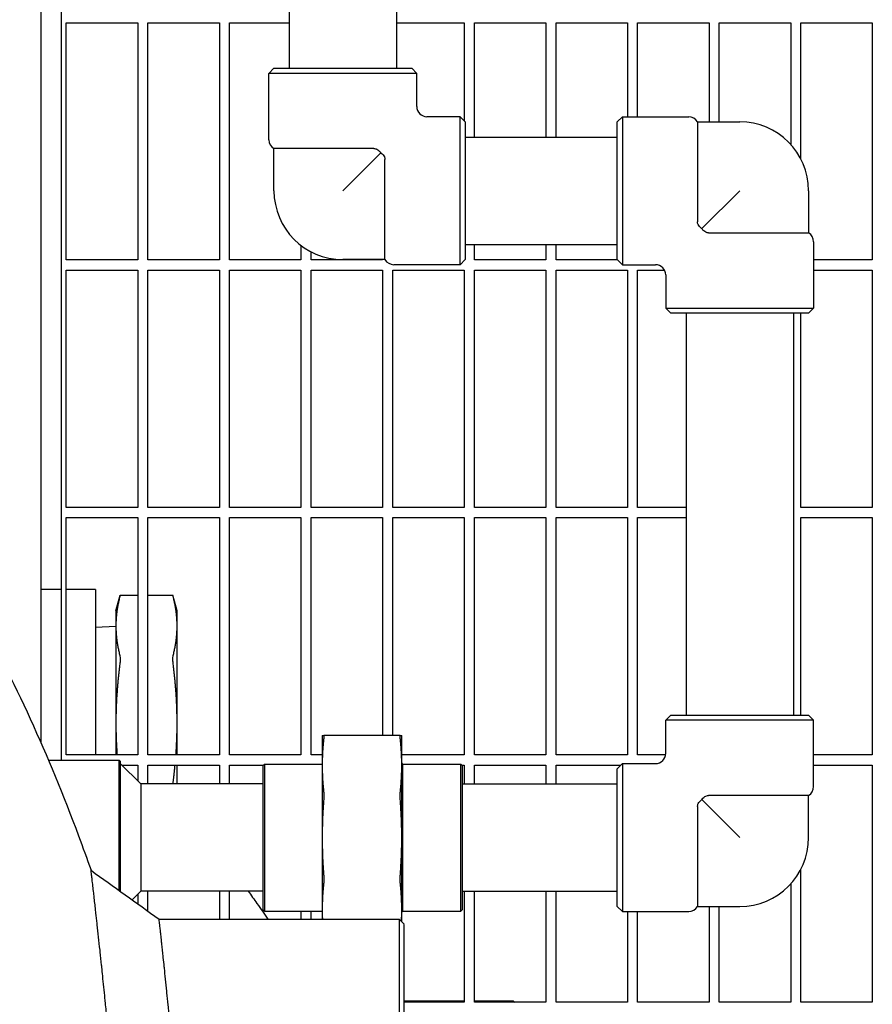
# Model space of a CAD drawing. Header units: inches. Extents: x 24 to 1128, y -69 to 748.
# Tile 635 of 656: x 733 to 743, y 628 to 640. Entities that reach past the tile are written whole.
import ezdxf

# ---------------------------------------------------------------- set-up
doc = ezdxf.new("R2010")
doc.units = ezdxf.units.IN
doc.header["$LTSCALE"] = 32
doc.header["$MEASUREMENT"] = 0
doc.layers.add('Visible (ANSI)', color=7, linetype='Continuous', lineweight=30)

msp = doc.modelspace()

# ---------------------------------------------------------------- linework, layer by layer
at = {"layer": 'Visible (ANSI)'}
for p, q in [((732.86063, 654.58853), (732.86063, 630.83435)), ((733.11063, 654.33853), (733.11063, 630.61853)), ((735.90317, 640.86853), (735.90317, 639.09353)), ((737.21817, 640.86853), (737.21817, 639.09353)), ((733.17313, 636.74478), (733.17313, 639.65103)), ((733.17313, 639.65103), (734.04813, 639.65103)), ((734.04813, 639.65103), (734.04813, 636.74478)), ((734.17313, 636.74478), (734.17313, 639.65103)), ((734.17313, 639.65103), (735.04813, 639.65103)), ((735.04813, 639.65103), (735.04813, 636.74478)), ((735.17313, 636.74478), (735.17313, 639.65103)), ((735.17313, 639.65103), (735.90317, 639.65103)), ((737.21817, 639.65103), (738.04813, 639.65103)), ((738.04813, 639.65103), (738.04813, 638.44982)), ((738.17313, 638.25103), (738.17313, 639.65103)), ((738.17313, 639.65103), (739.04813, 639.65103)), ((739.04813, 639.65103), (739.04813, 638.25103)), ((739.17313, 638.25103), (739.17313, 639.65103)), ((739.17313, 639.65103), (740.04813, 639.65103)), ((740.04813, 639.65103), (740.04813, 638.49978)), ((740.17313, 638.49978), (740.17313, 639.65103)), ((740.17313, 639.65103), (741.04813, 639.65103)), ((741.04813, 639.65103), (741.04813, 638.43728)), ((741.17313, 638.43728), (741.17313, 639.65103)), ((741.17313, 639.65103), (742.04813, 639.65103)), ((742.04813, 639.65103), (742.04813, 638.16039)), ((742.17313, 637.98014), (742.17313, 639.65103)), ((742.17313, 639.65103), (743.04813, 639.65103)), ((743.04813, 639.65103), (743.04813, 636.74478)), ((735.71692, 639.09353), (735.65442, 639.03103)), ((735.71692, 639.09353), (737.40442, 639.09353)), ((737.40442, 639.09353), (737.46692, 639.03103)), ((737.46692, 639.03103), (735.65442, 639.03103)), ((735.65442, 638.21853), (735.65442, 639.03103)), ((737.46692, 638.62478), (737.46692, 639.03103)), ((737.99817, 638.49978), (737.59192, 638.49978)), ((737.99817, 636.68728), (737.99817, 638.49978)), ((738.06067, 638.43728), (737.99817, 638.49978)), ((739.92317, 638.43728), (739.98567, 638.49978)), ((739.98567, 638.49978), (739.98567, 636.68728)), ((739.98567, 638.49978), (740.79817, 638.49978)), ((738.06067, 638.43728), (738.06067, 636.74978)), ((739.92317, 636.74978), (739.92317, 638.43728)), ((740.90642, 638.43728), (740.90642, 637.21321)), ((740.90642, 638.43728), (741.42317, 638.43728)), ((738.06067, 638.25103), (739.92317, 638.25103)), ((736.94099, 638.11028), (735.71692, 638.11028)), ((735.71692, 637.59353), (735.71692, 638.11028)), ((736.56067, 637.59353), (737.02556, 638.05841)), ((737.07742, 636.74978), (737.07742, 637.97385)), ((741.42317, 637.59353), (740.95828, 637.12864)), ((742.26692, 637.59353), (742.26692, 637.07678)), ((741.04285, 637.07678), (742.26692, 637.07678)), ((736.04813, 636.92329), (736.04813, 636.74478)), ((738.06067, 636.93603), (739.92317, 636.93603)), ((738.17313, 636.74478), (738.17313, 636.93603)), ((739.04813, 636.93603), (739.04813, 636.74478)), ((739.17313, 636.74478), (739.17313, 636.93603)), ((742.32942, 636.96853), (742.32942, 636.15603)), ((736.17313, 636.74478), (736.17313, 636.84404)), ((734.04813, 636.74478), (733.17313, 636.74478)), ((735.04813, 636.74478), (734.17313, 636.74478)), ((736.04813, 636.74478), (735.17313, 636.74478)), ((737.04813, 636.74478), (736.17313, 636.74478)), ((737.07742, 636.74978), (736.56067, 636.74978)), ((737.04813, 636.74978), (737.04813, 636.74478)), ((737.99817, 636.68728), (737.18567, 636.68728)), ((738.06067, 636.74978), (737.99817, 636.68728)), ((739.04813, 636.74478), (738.17313, 636.74478)), ((739.92817, 636.74478), (739.17313, 636.74478)), ((739.92317, 636.74978), (739.98567, 636.68728)), ((739.98567, 636.68728), (740.39192, 636.68728)), ((743.04813, 636.74478), (742.32942, 636.74478)), ((733.17313, 633.71353), (733.17313, 636.61978)), ((733.17313, 636.61978), (734.04813, 636.61978)), ((734.04813, 636.61978), (734.04813, 633.71353)), ((734.17313, 633.71353), (734.17313, 636.61978)), ((734.17313, 636.61978), (735.04813, 636.61978)), ((735.04813, 636.61978), (735.04813, 633.71353)), ((735.17313, 633.71353), (735.17313, 636.61978)), ((735.17313, 636.61978), (736.04813, 636.61978)), ((736.04813, 636.61978), (736.04813, 633.71353)), ((736.17313, 633.71353), (736.17313, 636.61978)), ((736.17313, 636.61978), (737.04813, 636.61978)), ((737.04813, 636.61978), (737.04813, 633.71353)), ((737.17313, 633.71353), (737.17313, 636.61978)), ((737.17313, 636.61978), (738.04813, 636.61978)), ((738.04813, 636.61978), (738.04813, 633.71353)), ((738.17313, 633.71353), (738.17313, 636.61978)), ((738.17313, 636.61978), (739.04813, 636.61978)), ((739.04813, 636.61978), (739.04813, 633.71353)), ((739.17313, 633.71353), (739.17313, 636.61978)), ((739.17313, 636.61978), (740.04813, 636.61978)), ((740.04813, 636.61978), (740.04813, 633.71353)), ((740.17313, 633.71353), (740.17313, 636.61978)), ((740.17313, 636.61978), (740.50291, 636.61978)), ((740.51692, 636.56228), (740.51692, 636.15603)), ((742.32942, 636.61978), (743.04813, 636.61978)), ((743.04813, 636.61978), (743.04813, 633.71353)), ((740.51692, 636.15603), (742.32942, 636.15603)), ((740.57942, 636.09353), (740.51692, 636.15603)), ((742.26692, 636.09353), (740.57942, 636.09353)), ((740.76567, 636.09353), (740.76567, 631.16853)), ((742.08067, 636.09353), (742.08067, 631.16853)), ((742.17313, 633.71353), (742.17313, 636.09353)), ((742.26692, 636.09353), (742.32942, 636.15603)), ((734.04813, 633.71353), (733.17313, 633.71353)), ((735.04813, 633.71353), (734.17313, 633.71353)), ((736.04813, 633.71353), (735.17313, 633.71353)), ((737.04813, 633.71353), (736.17313, 633.71353)), ((738.04813, 633.71353), (737.17313, 633.71353)), ((739.04813, 633.71353), (738.17313, 633.71353)), ((740.04813, 633.71353), (739.17313, 633.71353)), ((740.76567, 633.71353), (740.17313, 633.71353)), ((743.04813, 633.71353), (742.17313, 633.71353)), ((733.17313, 630.68228), (733.17313, 633.58853)), ((733.17313, 633.58853), (734.04813, 633.58853)), ((734.04813, 633.58853), (734.04813, 630.68228)), ((734.17313, 630.68228), (734.17313, 633.58853)), ((734.17313, 633.58853), (735.04813, 633.58853)), ((735.04813, 633.58853), (735.04813, 630.68228)), ((735.17313, 630.68228), (735.17313, 633.58853)), ((735.17313, 633.58853), (736.04813, 633.58853)), ((736.04813, 633.58853), (736.04813, 630.68228)), ((736.17313, 630.68228), (736.17313, 633.58853)), ((736.17313, 633.58853), (737.04813, 633.58853)), ((737.04813, 633.58853), (737.04813, 630.91853)), ((737.17313, 630.91853), (737.17313, 633.58853)), ((737.17313, 633.58853), (738.04813, 633.58853)), ((738.04813, 633.58853), (738.04813, 630.68228)), ((738.17313, 630.68228), (738.17313, 633.58853)), ((738.17313, 633.58853), (739.04813, 633.58853)), ((739.04813, 633.58853), (739.04813, 630.68228)), ((739.17313, 630.68228), (739.17313, 633.58853)), ((739.17313, 633.58853), (740.04813, 633.58853)), ((740.04813, 633.58853), (740.04813, 630.68228)), ((740.17313, 630.68228), (740.17313, 633.58853)), ((740.17313, 633.58853), (740.76567, 633.58853)), ((742.17313, 631.16853), (742.17313, 633.58853)), ((742.17313, 633.58853), (743.04813, 633.58853)), ((743.04813, 633.58853), (743.04813, 630.68228)), ((733.11063, 632.70981), (732.86063, 632.70981)), ((733.53063, 632.70981), (733.17313, 632.70981)), ((733.53063, 632.70981), (733.53063, 630.68228)), ((733.78063, 632.44481), (733.83245, 632.63819)), ((733.83245, 632.63819), (734.04813, 632.63819)), ((734.17313, 632.63819), (734.47882, 632.63819)), ((734.53063, 632.44481), (734.47882, 632.63819)), ((733.78063, 632.44481), (733.78063, 632.26059)), ((734.53063, 632.26059), (734.53063, 632.44481)), ((733.53063, 632.24639), (733.78063, 632.25731)), ((733.78063, 632.26059), (733.78063, 631.06981)), ((734.53063, 631.06981), (734.53063, 632.26059)), ((740.57942, 631.16853), (740.51692, 631.10603)), ((742.32942, 631.10603), (740.51692, 631.10603)), ((740.51692, 630.69978), (740.51692, 631.10603)), ((740.57942, 631.16853), (742.26692, 631.16853)), ((742.26692, 631.16853), (742.32942, 631.10603)), ((742.32942, 630.29353), (742.32942, 631.10603)), ((733.78063, 631.06981), (733.78063, 630.68228)), ((734.53063, 630.68228), (734.53063, 631.06981)), ((736.30817, 630.91853), (736.30817, 630.55241)), ((737.26454, 630.91853), (736.3268, 630.91853)), ((737.28317, 630.55241), (737.28317, 630.91853)), ((732.95377, 630.61853), (733.81905, 630.61853)), ((734.04813, 630.68228), (733.17313, 630.68228)), ((733.81905, 629.02168), (733.81905, 630.61853)), ((733.83467, 630.6029), (733.81905, 630.61853)), ((735.04813, 630.68228), (734.17313, 630.68228)), ((736.04813, 630.68228), (735.17313, 630.68228)), ((736.30817, 630.68228), (736.17313, 630.68228)), ((738.04813, 630.68228), (737.28317, 630.68228)), ((739.04813, 630.68228), (738.17313, 630.68228)), ((740.04813, 630.68228), (739.17313, 630.68228)), ((740.51569, 630.68228), (740.17313, 630.68228)), ((743.04813, 630.68228), (742.32942, 630.68228)), ((733.83467, 630.6029), (733.83467, 629.01045)), ((734.08467, 630.32603), (733.83467, 630.57603)), ((733.85342, 630.55728), (734.04813, 630.55728)), ((734.04813, 630.55728), (734.04813, 630.36257)), ((734.17313, 630.32603), (734.17313, 630.55728)), ((734.17313, 630.55728), (735.04813, 630.55728)), ((734.53063, 630.32603), (734.53063, 630.55728)), ((735.04813, 630.55728), (735.04813, 630.32603)), ((735.17313, 630.32603), (735.17313, 630.55728)), ((735.17313, 630.55728), (735.58905, 630.55728)), ((735.58467, 630.5529), (735.6003, 630.56853)), ((735.58467, 628.78415), (735.58467, 630.5529)), ((735.6003, 630.56853), (735.6003, 628.76853)), ((735.6003, 630.56853), (736.30817, 630.56853)), ((736.30817, 630.55241), (736.30817, 629.66853)), ((737.29817, 630.56853), (737.28317, 630.58353)), ((737.28317, 629.66853), (737.28317, 630.55241)), ((737.29817, 628.76853), (737.29817, 630.56853)), ((737.29817, 630.56853), (738.00755, 630.56853)), ((738.00755, 628.76853), (738.00755, 630.56853)), ((738.02317, 630.5529), (738.00755, 630.56853)), ((738.0188, 630.55728), (738.04813, 630.55728)), ((738.02317, 630.5529), (738.02317, 628.78415)), ((738.04813, 630.55728), (738.04813, 630.32603)), ((738.17313, 630.32603), (738.17313, 630.55728)), ((738.17313, 630.55728), (739.04813, 630.55728)), ((739.04813, 630.55728), (739.04813, 630.32603)), ((739.17313, 630.32603), (739.17313, 630.55728)), ((739.17313, 630.55728), (739.96817, 630.55728)), ((739.92317, 630.51228), (739.98567, 630.57478)), ((739.92317, 628.82478), (739.92317, 630.51228)), ((739.98567, 630.57478), (739.98567, 628.76228)), ((739.98567, 630.57478), (740.39192, 630.57478)), ((742.32942, 630.55728), (743.04813, 630.55728)), ((743.04813, 630.55728), (743.04813, 627.65103)), ((735.58467, 630.32603), (734.08467, 630.32603)), ((734.08467, 630.32603), (734.08467, 629.66853)), ((738.02317, 630.32603), (739.92317, 630.32603)), ((742.26692, 630.18528), (741.04285, 630.18528)), ((742.26692, 629.66853), (742.26692, 630.18528)), ((740.90642, 630.04885), (740.90642, 628.82478)), ((740.95828, 630.13341), (741.42317, 629.66853)), ((734.08467, 629.66853), (734.08467, 629.01103)), ((736.30817, 629.66853), (736.30817, 628.78465)), ((737.28317, 628.78465), (737.28317, 629.66853)), ((742.17313, 627.65103), (742.17313, 629.28192)), ((742.04813, 629.10167), (742.04813, 627.65103)), ((734.08467, 629.01103), (733.97978, 628.90614)), ((734.04813, 628.97449), (734.04813, 628.857)), ((735.58467, 629.01103), (734.08467, 629.01103)), ((734.17313, 628.76715), (734.17313, 629.01103)), ((735.04813, 629.01103), (735.04813, 628.66853)), ((735.17313, 628.66853), (735.17313, 629.01103)), ((738.02317, 629.01103), (739.92317, 629.01103)), ((738.04813, 629.01103), (738.04813, 627.65103)), ((738.17313, 627.65103), (738.17313, 629.01103)), ((739.04813, 629.01103), (739.04813, 627.65103)), ((739.17313, 627.65103), (739.17313, 629.01103)), ((739.92317, 628.82478), (739.98567, 628.76228)), ((740.90642, 628.82478), (741.42317, 628.82478)), ((741.04813, 628.82478), (741.04813, 627.65103)), ((741.17313, 627.65103), (741.17313, 628.82478)), ((735.58467, 628.78415), (735.6003, 628.76853)), ((735.6003, 628.76853), (736.30817, 628.76853)), ((736.04813, 628.76853), (736.04813, 628.66853)), ((736.17313, 628.66853), (736.17313, 628.76853)), ((736.30817, 628.78465), (736.30817, 628.66853)), ((737.28317, 628.63734), (737.28317, 628.78465)), ((737.29817, 628.76853), (737.28317, 628.75353)), ((737.29817, 628.76853), (738.00755, 628.76853)), ((738.02317, 628.78415), (738.00755, 628.76853)), ((739.98567, 628.76228), (740.79817, 628.76228)), ((740.04813, 628.76228), (740.04813, 627.65103)), ((740.17313, 627.65103), (740.17313, 628.76228)), ((734.31032, 628.66853), (737.25198, 628.66853)), ((737.25198, 628.66853), (737.31448, 628.60603)), ((737.25198, 628.66844), (737.25198, 608.66853)), ((737.31448, 608.73103), (737.31448, 628.60594)), ((737.31448, 627.66853), (738.04813, 627.66853)), ((738.04813, 627.65103), (737.31448, 627.65103)), ((738.17313, 627.66853), (738.6499, 627.66853)), ((739.04813, 627.65103), (738.17313, 627.65103)), ((738.6499, 627.66853), (738.66741, 627.65103)), ((738.6499, 627.66852), (738.6499, 627.65098)), ((740.04813, 627.65103), (739.17313, 627.65103)), ((741.04813, 627.65103), (740.17313, 627.65103)), ((742.04813, 627.65103), (741.17313, 627.65103)), ((743.04813, 627.65103), (742.17313, 627.65103))]:
    msp.add_line(p, q, dxfattribs=at)
for centre, radius, start, end in [((737.59192, 638.62478), 0.125, 180, 270), ((740.79817, 638.37478), 0.125, 30, 90), ((741.42317, 637.59353), 0.84375, 0, 90), ((735.77942, 638.21853), 0.125, 180, 240), ((736.56067, 637.59353), 0.84375, 180, 270), ((742.20442, 636.96853), 0.125, 0, 60), ((737.18567, 636.81228), 0.125, 210, 270), ((740.39192, 636.56228), 0.125, 0, 90), ((740.39192, 630.69978), 0.125, 270, 0), ((742.20442, 630.29353), 0.125, 300, 0), ((741.42317, 629.66853), 0.84375, 270, 0), ((740.79817, 628.88728), 0.125, 270, 330)]:
    msp.add_arc(centre, radius, start, end, dxfattribs=at)
for points, knots in [([(736.94099, 638.11028), (736.94728, 638.11028), (736.95349, 638.10956), (736.96555, 638.10666), (736.97128, 638.10453), (736.98545, 638.09741), (736.99319, 638.09169), (737.00869, 638.0778), (737.01766, 638.06822), (737.02556, 638.05841)], [-0.452725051, -0.452725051, -0.452725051, -0.452725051, -0.39374992, -0.39374992, -0.335755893, -0.335755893, -0.245387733, -0.245387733, -0.144725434, -0.144725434, -0.144725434, -0.144725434]), ([(737.02556, 638.05841), (737.02786, 638.05656), (737.03011, 638.05468), (737.03827, 638.04762), (737.04633, 638.04017), (737.06006, 638.02449), (737.06568, 638.01656), (737.07599, 637.99464), (737.07742, 637.98295), (737.07742, 637.97385)], [-0.208322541, -0.208322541, -0.208322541, -0.208322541, -0.187392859, -0.187392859, -0.13036023, -0.13036023, -0.07767244, -0.07767244, 0, 0, 0, 0]), ([(725.40563, 637.41853), (725.96463, 637.41853), (726.52324, 637.32847), (727.6529, 636.96453), (728.22134, 636.67757), (729.39119, 635.87134), (729.98413, 635.32268), (731.08873, 634.02451), (731.60065, 633.27472), (732.53331, 631.60313), (732.95399, 630.68123), (733.37544, 629.55077), (733.42638, 629.41007), (733.47628, 629.26807)], [0, 0, 0, 0, 0.159713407, 0.159713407, 0.331843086, 0.331843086, 0.531261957, 0.531261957, 0.730680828, 0.730680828, 0.930099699, 0.930099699, 0.958133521, 0.958133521, 0.958133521, 0.958133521]), ([(740.95828, 637.12864), (740.95598, 637.1305), (740.95373, 637.13238), (740.94557, 637.13944), (740.93751, 637.14689), (740.92378, 637.16257), (740.91816, 637.1705), (740.90785, 637.19242), (740.90642, 637.20411), (740.90642, 637.21321)], [-0.208322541, -0.208322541, -0.208322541, -0.208322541, -0.187392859, -0.187392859, -0.13036023, -0.13036023, -0.07767244, -0.07767244, 0, 0, 0, 0]), ([(741.04285, 637.07678), (741.03656, 637.07678), (741.03035, 637.0775), (741.01829, 637.0804), (741.01256, 637.08253), (740.99839, 637.08965), (740.99065, 637.09537), (740.97515, 637.10926), (740.96618, 637.11884), (740.95828, 637.12864)], [-0.452725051, -0.452725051, -0.452725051, -0.452725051, -0.39374992, -0.39374992, -0.335755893, -0.335755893, -0.245387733, -0.245387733, -0.144725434, -0.144725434, -0.144725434, -0.144725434]), ([(733.83245, 632.63819), (733.83245, 632.63819), (733.83157, 632.63463), (733.82936, 632.62571), (733.82885, 632.62367), (733.8283, 632.62144)], [0.514911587, 0.514911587, 0.514911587, 0.514911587, 0.642348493, 0.642348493, 0.674907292, 0.674907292, 0.674907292, 0.674907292]), ([(734.48297, 632.62144), (734.48241, 632.62367), (734.48191, 632.62571), (734.47969, 632.63463), (734.47882, 632.63819), (734.47882, 632.63819)], [-0.674907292, -0.674907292, -0.674907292, -0.674907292, -0.642348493, -0.642348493, -0.514911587, -0.514911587, -0.514911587, -0.514911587]), ([(733.8283, 631.89975), (733.82885, 631.89752), (733.82936, 631.89506), (733.83157, 631.88205), (733.83245, 631.86848), (733.83245, 631.83951), (733.83157, 631.82239), (733.82936, 631.80045), (733.82885, 631.79597), (733.8283, 631.7915)], [0.354915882, 0.354915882, 0.354915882, 0.354915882, 0.387474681, 0.387474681, 0.514911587, 0.514911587, 0.642348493, 0.642348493, 0.674907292, 0.674907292, 0.674907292, 0.674907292]), ([(734.48297, 631.7915), (734.48241, 631.79597), (734.48191, 631.80045), (734.47969, 631.82239), (734.47882, 631.83951), (734.47882, 631.86848), (734.47969, 631.88205), (734.48191, 631.89506), (734.48241, 631.89752), (734.48297, 631.89975)], [-0.674907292, -0.674907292, -0.674907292, -0.674907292, -0.642348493, -0.642348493, -0.514911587, -0.514911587, -0.387474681, -0.387474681, -0.354915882, -0.354915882, -0.354915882, -0.354915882]), ([(736.3268, 630.91853), (736.32809, 630.91853), (736.32872, 630.91506), (736.32872, 630.90297), (736.32809, 630.89367), (736.3268, 630.88192)], [0.397039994, 0.397039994, 0.397039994, 0.397039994, 0.517389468, 0.517389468, 0.637738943, 0.637738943, 0.637738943, 0.637738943]), ([(737.26454, 630.88192), (737.26325, 630.89367), (737.26262, 630.90297), (737.26262, 630.91506), (737.26325, 630.91853), (737.26454, 630.91853)], [1.299728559, 1.299728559, 1.299728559, 1.299728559, 1.420078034, 1.420078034, 1.540427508, 1.540427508, 1.540427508, 1.540427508]), ([(734.48065, 630.32603), (734.48089, 630.32891), (734.48116, 630.3318), (734.48191, 630.33917), (734.48241, 630.34365), (734.48297, 630.34812)], [-0.4086502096, -0.4086502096, -0.4086502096, -0.4086502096, -0.3874746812, -0.3874746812, -0.3549158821, -0.3549158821, -0.3549158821, -0.3549158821]), ([(736.3268, 630.22291), (736.32809, 630.21116), (736.32872, 630.19695), (736.32872, 630.16776), (736.32809, 630.15114), (736.3268, 630.13452)], [0.397039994, 0.397039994, 0.397039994, 0.397039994, 0.517389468, 0.517389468, 0.637738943, 0.637738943, 0.637738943, 0.637738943]), ([(737.26454, 630.13452), (737.26325, 630.15114), (737.26262, 630.16776), (737.26262, 630.19695), (737.26325, 630.21116), (737.26454, 630.22291)], [1.299728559, 1.299728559, 1.299728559, 1.299728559, 1.420078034, 1.420078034, 1.540427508, 1.540427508, 1.540427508, 1.540427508]), ([(740.95828, 630.13341), (740.96014, 630.13572), (740.96202, 630.13797), (740.96908, 630.14613), (740.97653, 630.15419), (740.99221, 630.16792), (741.00014, 630.17354), (741.02206, 630.18385), (741.03375, 630.18528), (741.04285, 630.18528)], [-0.208322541, -0.208322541, -0.208322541, -0.208322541, -0.187392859, -0.187392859, -0.13036023, -0.13036023, -0.07767244, -0.07767244, 0, 0, 0, 0]), ([(740.90642, 630.04885), (740.90642, 630.05514), (740.90714, 630.06135), (740.91004, 630.07341), (740.91217, 630.07914), (740.91929, 630.09331), (740.92501, 630.10105), (740.9389, 630.11655), (740.94848, 630.12552), (740.95828, 630.13341)], [-0.452725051, -0.452725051, -0.452725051, -0.452725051, -0.39374992, -0.39374992, -0.335755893, -0.335755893, -0.245387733, -0.245387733, -0.144725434, -0.144725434, -0.144725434, -0.144725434]), ([(734.04049, 621.66853), (734.03693, 621.77924), (734.03319, 621.8896), (734.02927, 621.99954), (734.02896, 622.00812), (734.02866, 622.0167), (734.02835, 622.02528), (734.02448, 622.13276), (734.02045, 622.23983), (734.01624, 622.34644), (734.01587, 622.35583), (734.0155, 622.36521), (734.01513, 622.37459), (734.01494, 622.37924), (734.01476, 622.38389), (734.01457, 622.38854), (734.0082, 622.54834), (734.00145, 622.70708), (733.99436, 622.86458), (733.99191, 622.91889), (733.98942, 622.9731), (733.98688, 623.02721), (733.98637, 623.03826), (733.98585, 623.04931), (733.98533, 623.06035), (733.98058, 623.16096), (733.97568, 623.26119), (733.97065, 623.36096), (733.97006, 623.37265), (733.96946, 623.38434), (733.96887, 623.39602), (733.95828, 623.60415), (733.94709, 623.81019), (733.93538, 624.01342), (733.93465, 624.02594), (733.93393, 624.03846), (733.9332, 624.05096), (733.92901, 624.12314), (733.92476, 624.19497), (733.92044, 624.26639), (733.91914, 624.28795), (733.91783, 624.30947), (733.91651, 624.33095), (733.91573, 624.3438), (733.91494, 624.35664), (733.91415, 624.36946), (733.90495, 624.51883), (733.89549, 624.66637), (733.88583, 624.81172), (733.88285, 624.85654), (733.87984, 624.90123), (733.87681, 624.94577), (733.87589, 624.95938), (733.87496, 624.97297), (733.87403, 624.98656), (733.86813, 625.07267), (733.86216, 625.15821), (733.8561, 625.24307), (733.85512, 625.25686), (733.85413, 625.27063), (733.85315, 625.28438), (733.83966, 625.47223), (733.82583, 625.65664), (733.81179, 625.83663), (733.81073, 625.85021), (733.80967, 625.86377), (733.8086, 625.87731), (733.8019, 625.96271), (733.79516, 626.04709), (733.78839, 626.13034), (733.7873, 626.14369), (733.78621, 626.15701), (733.78513, 626.17031), (733.77831, 626.25359), (733.77148, 626.33572), (733.76463, 626.4166), (733.76077, 626.46224), (733.75691, 626.50749), (733.75305, 626.55232), (733.74917, 626.59733), (733.74528, 626.64204), (733.74139, 626.68641), (733.74026, 626.69932), (733.73913, 626.71221), (733.73799, 626.72507), (733.73133, 626.80063), (733.72466, 626.8752), (733.718, 626.94866), (733.71687, 626.9611), (733.71574, 626.97351), (733.71462, 626.98588), (733.70766, 627.06221), (733.70073, 627.13721), (733.69383, 627.21074), (733.68653, 627.28864), (733.67928, 627.36489), (733.67211, 627.43934), (733.67105, 627.45025), (733.67, 627.46112), (733.66896, 627.47196), (733.66255, 627.53818), (733.65621, 627.60295), (733.64995, 627.66616), (733.64895, 627.67624), (733.64796, 627.68627), (733.64696, 627.69627), (733.63741, 627.79245), (733.62806, 627.88492), (733.61898, 627.97338), (733.61529, 628.00935), (733.61164, 628.04476), (733.60802, 628.07958), (733.60713, 628.08811), (733.60625, 628.0966), (733.60537, 628.10506), (733.59962, 628.16028), (733.59397, 628.21398), (733.58845, 628.26603), (733.58765, 628.27359), (733.58685, 628.28112), (733.58606, 628.28861), (733.57419, 628.40027), (733.56292, 628.50427), (733.55249, 628.59907), (733.5519, 628.60442), (733.55132, 628.60974), (733.55074, 628.61503), (733.54577, 628.66009), (733.54102, 628.70295), (733.53648, 628.74354), (733.536, 628.74784), (733.53553, 628.75211), (733.53505, 628.75635), (733.52808, 628.81875), (733.52165, 628.87565), (733.51582, 628.92686), (733.51576, 628.92734), (733.51571, 628.92782), (733.51565, 628.9283), (733.51531, 628.93131), (733.51497, 628.9343), (733.51463, 628.93728), (733.51331, 628.94888), (733.51202, 628.9602), (733.51075, 628.97123), (733.51037, 628.9746), (733.50999, 628.97794), (733.50961, 628.98126), (733.5093, 628.9839), (733.509, 628.98652), (733.50871, 628.98912), (733.50518, 629.01994), (733.5019, 629.04836), (733.4989, 629.0743), (733.49869, 629.07616), (733.49848, 629.07801), (733.49826, 629.07984), (733.49687, 629.09185), (733.49555, 629.10331), (733.49428, 629.11422), (733.49411, 629.1157), (733.49394, 629.11718), (733.49377, 629.11864), (733.49107, 629.14191), (733.48866, 629.16255), (733.48656, 629.1805), (733.48647, 629.18133), (733.48637, 629.18215), (733.48627, 629.18297), (733.48527, 629.19153), (733.48434, 629.19946), (733.48349, 629.20675), (733.48342, 629.20732), (733.48336, 629.20788), (733.48329, 629.20844), (733.48152, 629.22359), (733.48007, 629.23589), (733.47896, 629.24531), (733.47894, 629.2455), (733.47892, 629.24568), (733.4789, 629.24587), (733.47836, 629.25048), (733.4779, 629.25439), (733.47752, 629.25756), (733.47751, 629.25764), (733.4775, 629.25772), (733.47749, 629.2578), (733.47673, 629.26425), (733.47633, 629.26765), (733.47629, 629.26803), (733.47629, 629.26804), (733.47629, 629.26805), (733.47629, 629.26806), (733.47628, 629.26807), (733.47628, 629.26807), (733.47628, 629.26807)], [0.01490755, 0.01490755, 0.01490755, 0.01490755, 0.020610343, 0.020610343, 0.020610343, 0.021055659, 0.021055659, 0.021055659, 0.026633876, 0.026633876, 0.026633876, 0.02712496, 0.02712496, 0.02712496, 0.027368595, 0.027368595, 0.027368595, 0.035739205, 0.035739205, 0.035739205, 0.038625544, 0.038625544, 0.038625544, 0.039215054, 0.039215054, 0.039215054, 0.04458704, 0.04458704, 0.04458704, 0.045216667, 0.045216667, 0.045216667, 0.056436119, 0.056436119, 0.056436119, 0.057127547, 0.057127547, 0.057127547, 0.061119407, 0.061119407, 0.061119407, 0.062324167, 0.062324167, 0.062324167, 0.063044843, 0.063044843, 0.063044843, 0.071439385, 0.071439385, 0.071439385, 0.074028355, 0.074028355, 0.074028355, 0.074819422, 0.074819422, 0.074819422, 0.079835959, 0.079835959, 0.079835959, 0.080651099, 0.080651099, 0.080651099, 0.091784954, 0.091784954, 0.091784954, 0.092625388, 0.092625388, 0.092625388, 0.097928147, 0.097928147, 0.097928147, 0.098778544, 0.098778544, 0.098778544, 0.104106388, 0.104106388, 0.104106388, 0.107112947, 0.107112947, 0.107112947, 0.110131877, 0.110131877, 0.110131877, 0.111010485, 0.111010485, 0.111010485, 0.116174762, 0.116174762, 0.116174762, 0.117049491, 0.117049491, 0.117049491, 0.122445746, 0.122445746, 0.122445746, 0.128162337, 0.128162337, 0.128162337, 0.128999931, 0.128999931, 0.128999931, 0.134121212, 0.134121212, 0.134121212, 0.134937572, 0.134937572, 0.134937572, 0.142791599, 0.142791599, 0.142791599, 0.145984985, 0.145984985, 0.145984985, 0.146766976, 0.146766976, 0.146766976, 0.151873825, 0.151873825, 0.151873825, 0.152615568, 0.152615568, 0.152615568, 0.163672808, 0.163672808, 0.163672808, 0.164297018, 0.164297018, 0.164297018, 0.169612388, 0.169612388, 0.169612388, 0.170174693, 0.170174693, 0.170174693, 0.178443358, 0.178443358, 0.178443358, 0.178521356, 0.178521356, 0.178521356, 0.179008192, 0.179008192, 0.179008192, 0.180908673, 0.180908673, 0.180908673, 0.181489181, 0.181489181, 0.181489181, 0.181950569, 0.181950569, 0.181950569, 0.187415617, 0.187415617, 0.187415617, 0.187807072, 0.187807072, 0.187807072, 0.190373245, 0.190373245, 0.190373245, 0.190722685, 0.190722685, 0.190722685, 0.196274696, 0.196274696, 0.196274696, 0.196531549, 0.196531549, 0.196531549, 0.199217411, 0.199217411, 0.199217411, 0.199425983, 0.199425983, 0.199425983, 0.205083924, 0.205083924, 0.205083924, 0.205197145, 0.205197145, 0.205197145, 0.208006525, 0.208006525, 0.208006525, 0.208075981, 0.208075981, 0.208075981, 0.213849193, 0.213849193, 0.213849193, 0.214050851, 0.214050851, 0.214050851, 0.214216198, 0.214216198, 0.214216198, 0.214216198]), ([(736.3268, 629.20254), (736.32809, 629.18592), (736.32872, 629.1693), (736.32872, 629.14011), (736.32809, 629.1259), (736.3268, 629.11415)], [0.397039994, 0.397039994, 0.397039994, 0.397039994, 0.517389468, 0.517389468, 0.637738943, 0.637738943, 0.637738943, 0.637738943]), ([(737.26454, 629.11415), (737.26325, 629.1259), (737.26262, 629.14011), (737.26262, 629.1693), (737.26325, 629.18592), (737.26454, 629.20254)], [1.299728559, 1.299728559, 1.299728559, 1.299728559, 1.420078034, 1.420078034, 1.540427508, 1.540427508, 1.540427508, 1.540427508]), ([(735.40198, 629.01103), (735.43803, 628.96165), (735.47377, 628.91163), (735.55339, 628.7978), (735.59711, 628.73364), (735.64033, 628.66853)], [6.8837356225, 6.8837356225, 6.8837356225, 6.8837356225, 6.9037558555, 6.9037558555, 6.9287383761, 6.9287383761, 6.9287383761, 6.9287383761]), ([(734.81057, 621.66853), (734.80839, 621.7357), (734.80615, 621.80272), (734.80384, 621.86957), (734.80356, 621.8778), (734.80327, 621.88602), (734.80299, 621.89424), (734.7994, 621.99723), (734.79566, 622.09982), (734.79176, 622.20194), (734.79142, 622.21093), (734.79108, 622.21992), (734.79073, 622.2289), (734.79056, 622.23336), (734.79039, 622.23782), (734.79022, 622.24227), (734.78431, 622.39534), (734.77806, 622.54736), (734.77149, 622.69818), (734.76922, 622.75018), (734.76691, 622.80205), (734.76457, 622.85378), (734.76409, 622.86435), (734.76361, 622.87491), (734.76313, 622.88546), (734.75874, 622.98164), (734.75422, 623.07733), (734.74958, 623.17247), (734.74903, 623.18362), (734.74849, 623.19477), (734.74794, 623.2059), (734.73818, 623.40434), (734.72789, 623.60036), (734.71714, 623.79345), (734.71648, 623.80535), (734.71582, 623.81724), (734.71515, 623.82911), (734.71131, 623.89768), (734.7074, 623.96588), (734.70345, 624.03369), (734.70225, 624.05415), (734.70105, 624.07458), (734.69985, 624.09497), (734.69913, 624.10717), (734.69841, 624.11935), (734.69768, 624.13153), (734.68926, 624.2733), (734.6806, 624.41327), (734.67176, 624.55116), (734.66903, 624.59369), (734.66628, 624.63604), (734.66352, 624.67822), (734.66267, 624.6911), (734.66182, 624.70397), (734.66098, 624.71683), (734.6556, 624.79833), (734.65015, 624.87914), (734.64465, 624.9592), (734.64375, 624.97221), (734.64286, 624.9852), (734.64196, 624.99816), (734.62971, 625.17529), (734.61718, 625.34863), (734.60451, 625.51748), (734.60355, 625.53022), (734.60259, 625.54294), (734.60163, 625.55564), (734.59559, 625.63573), (734.58951, 625.71479), (734.58341, 625.79275), (734.58243, 625.80525), (734.58145, 625.81772), (734.58047, 625.83017), (734.57434, 625.90813), (734.56819, 625.98498), (734.56205, 626.06062), (734.55857, 626.10331), (734.5551, 626.14562), (734.55164, 626.18753), (734.54815, 626.22961), (734.54467, 626.27135), (734.54119, 626.31271), (734.54017, 626.32475), (734.53916, 626.33676), (734.53814, 626.34873), (734.53219, 626.41913), (734.52624, 626.48844), (734.52031, 626.55655), (734.51931, 626.56809), (734.5183, 626.57959), (734.5173, 626.59105), (734.51112, 626.66178), (734.50497, 626.73114), (734.49887, 626.79905), (734.4924, 626.87098), (734.486, 626.94128), (734.47967, 627.00984), (734.47874, 627.01989), (734.47782, 627.0299), (734.47689, 627.03987), (734.47124, 627.10083), (734.46566, 627.16039), (734.46016, 627.21847), (734.45928, 627.22773), (734.4584, 627.23695), (734.45753, 627.24614), (734.44913, 627.33449), (734.44093, 627.41935), (734.43297, 627.50049), (734.42973, 627.53348), (734.42654, 627.56589), (734.42338, 627.5977), (734.42261, 627.60549), (734.42184, 627.61325), (734.42107, 627.62097), (734.41605, 627.67138), (734.41114, 627.72026), (734.40636, 627.76754), (734.40566, 627.7744), (734.40497, 627.78124), (734.40428, 627.78804), (734.394, 627.8894), (734.38428, 627.98339), (734.37532, 628.06884), (734.37481, 628.07367), (734.37431, 628.07846), (734.37381, 628.08323), (734.36955, 628.12384), (734.36547, 628.16243), (734.36158, 628.19898), (734.36117, 628.20284), (734.36076, 628.20668), (734.36035, 628.2105), (734.35437, 628.26668), (734.34886, 628.31788), (734.34387, 628.364), (734.34382, 628.36444), (734.34377, 628.36487), (734.34372, 628.3653), (734.34343, 628.36801), (734.34314, 628.37071), (734.34285, 628.37338), (734.34172, 628.38382), (734.34061, 628.394), (734.33953, 628.4039), (734.3392, 628.40693), (734.33888, 628.40993), (734.33855, 628.4129), (734.3383, 628.41527), (734.33804, 628.41762), (734.33779, 628.41995), (734.33477, 628.44758), (734.33199, 628.47299), (734.32945, 628.49613), (734.32926, 628.49779), (734.32908, 628.49943), (734.3289, 628.50107), (734.32773, 628.51178), (734.3266, 628.52199), (734.32553, 628.5317), (734.32538, 628.53302), (734.32524, 628.53434), (734.3251, 628.53564), (734.32281, 628.55635), (734.32078, 628.57469), (734.31901, 628.59064), (734.31892, 628.59137), (734.31884, 628.59211), (734.31876, 628.59283), (734.31792, 628.60044), (734.31713, 628.60748), (734.31641, 628.61396), (734.31636, 628.61446), (734.3163, 628.61496), (734.31625, 628.61545), (734.31475, 628.62891), (734.31353, 628.63985), (734.31259, 628.64822), (734.31257, 628.64839), (734.31255, 628.64855), (734.31254, 628.64872), (734.31208, 628.65282), (734.31169, 628.6563), (734.31137, 628.65913), (734.31136, 628.6592), (734.31136, 628.65927), (734.31135, 628.65934), (734.3107, 628.66511), (734.31036, 628.66816), (734.31032, 628.6685), (734.31032, 628.66851), (734.31032, 628.66852), (734.31032, 628.66852), (734.31032, 628.66853), (734.31032, 628.66853), (734.31032, 628.66853)], [0.01699192, 0.01699192, 0.01699192, 0.01699192, 0.020610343, 0.020610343, 0.020610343, 0.021055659, 0.021055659, 0.021055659, 0.026633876, 0.026633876, 0.026633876, 0.02712496, 0.02712496, 0.02712496, 0.027368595, 0.027368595, 0.027368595, 0.035739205, 0.035739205, 0.035739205, 0.038625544, 0.038625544, 0.038625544, 0.039215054, 0.039215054, 0.039215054, 0.04458704, 0.04458704, 0.04458704, 0.045216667, 0.045216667, 0.045216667, 0.056436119, 0.056436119, 0.056436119, 0.057127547, 0.057127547, 0.057127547, 0.061119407, 0.061119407, 0.061119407, 0.062324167, 0.062324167, 0.062324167, 0.063044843, 0.063044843, 0.063044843, 0.071439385, 0.071439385, 0.071439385, 0.074028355, 0.074028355, 0.074028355, 0.074819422, 0.074819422, 0.074819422, 0.079835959, 0.079835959, 0.079835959, 0.080651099, 0.080651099, 0.080651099, 0.091784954, 0.091784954, 0.091784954, 0.092625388, 0.092625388, 0.092625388, 0.097928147, 0.097928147, 0.097928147, 0.098778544, 0.098778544, 0.098778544, 0.104106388, 0.104106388, 0.104106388, 0.107112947, 0.107112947, 0.107112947, 0.110131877, 0.110131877, 0.110131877, 0.111010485, 0.111010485, 0.111010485, 0.116174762, 0.116174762, 0.116174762, 0.117049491, 0.117049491, 0.117049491, 0.122445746, 0.122445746, 0.122445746, 0.128162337, 0.128162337, 0.128162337, 0.128999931, 0.128999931, 0.128999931, 0.134121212, 0.134121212, 0.134121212, 0.134937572, 0.134937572, 0.134937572, 0.142791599, 0.142791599, 0.142791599, 0.145984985, 0.145984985, 0.145984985, 0.146766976, 0.146766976, 0.146766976, 0.151873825, 0.151873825, 0.151873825, 0.152615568, 0.152615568, 0.152615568, 0.163672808, 0.163672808, 0.163672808, 0.164297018, 0.164297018, 0.164297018, 0.169612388, 0.169612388, 0.169612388, 0.170174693, 0.170174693, 0.170174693, 0.178443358, 0.178443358, 0.178443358, 0.178521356, 0.178521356, 0.178521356, 0.179008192, 0.179008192, 0.179008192, 0.180908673, 0.180908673, 0.180908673, 0.181489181, 0.181489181, 0.181489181, 0.181950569, 0.181950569, 0.181950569, 0.187415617, 0.187415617, 0.187415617, 0.187807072, 0.187807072, 0.187807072, 0.190373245, 0.190373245, 0.190373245, 0.190722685, 0.190722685, 0.190722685, 0.196274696, 0.196274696, 0.196274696, 0.196531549, 0.196531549, 0.196531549, 0.199217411, 0.199217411, 0.199217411, 0.199425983, 0.199425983, 0.199425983, 0.205083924, 0.205083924, 0.205083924, 0.205197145, 0.205197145, 0.205197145, 0.208006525, 0.208006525, 0.208006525, 0.208075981, 0.208075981, 0.208075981, 0.213849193, 0.213849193, 0.213849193, 0.214050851, 0.214050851, 0.214050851, 0.214215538, 0.214215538, 0.214215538, 0.214215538])]:
    msp.add_open_spline(points, degree=3, knots=knots, dxfattribs=at)
for points, weights in [([(733.8283, 632.62144), (733.78063, 632.43005), (733.78063, 632.26059)], [1.0414979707, 1.05302826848, 1]), ([(734.53063, 632.26059), (734.53063, 632.43005), (734.48297, 632.62144)], [1, 1.05302826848, 1.0414979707]), ([(733.78063, 632.26059), (733.78063, 632.09113), (733.8283, 631.89975)], [1, 1.05302826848, 1.0414979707]), ([(734.48297, 631.89975), (734.53063, 632.09113), (734.53063, 632.26059)], [1.0414979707, 1.05302826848, 1]), ([(733.8283, 631.7915), (733.78063, 631.40873), (733.78063, 631.06981)], [1.0414979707, 1.05302826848, 1]), ([(734.53063, 631.06981), (734.53063, 631.40873), (734.48297, 631.7915)], [1, 1.05302826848, 1.0414979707]), ([(733.78063, 631.06981), (733.78063, 630.87975), (733.79499, 630.68228)], [1, 1.02906079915, 1.03873265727]), ([(734.51628, 630.68228), (734.53063, 630.87975), (734.53063, 631.06981)], [1.03873265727, 1.02906079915, 1]), ([(736.30817, 630.91853), (736.30817, 630.91853), (736.3268, 630.91853)], [1, 1.05512060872, 1.07707509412]), ([(736.3268, 630.88192), (736.30817, 630.71181), (736.30817, 630.55241)], [1.07707509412, 1.05512060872, 1]), ([(737.26454, 630.91853), (737.28317, 630.91853), (737.28317, 630.91853)], [1.07707509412, 1.05512060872, 1]), ([(737.28317, 630.55241), (737.28317, 630.71181), (737.26454, 630.88192)], [1, 1.05512060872, 1.07707509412]), ([(734.48297, 630.34812), (734.49636, 630.45566), (734.50587, 630.55728)], [1.0414979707, 1.04471182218, 1.04291005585]), ([(736.30817, 630.55241), (736.30817, 630.39302), (736.3268, 630.22291)], [1, 1.05512060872, 1.07707509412]), ([(737.26454, 630.22291), (737.28317, 630.39302), (737.28317, 630.55241)], [1.07707509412, 1.05512060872, 1]), ([(736.3268, 630.13452), (736.30817, 629.89395), (736.30817, 629.66853)], [1.07707509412, 1.05512060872, 1]), ([(737.28317, 629.66853), (737.28317, 629.89395), (737.26454, 630.13452)], [1, 1.05512060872, 1.07707509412]), ([(736.30817, 629.66853), (736.30817, 629.44311), (736.3268, 629.20254)], [1, 1.05512060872, 1.07707509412]), ([(737.26454, 629.20254), (737.28317, 629.44311), (737.28317, 629.66853)], [1.07707509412, 1.05512060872, 1]), ([(736.3268, 629.11415), (736.30817, 628.94404), (736.30817, 628.78465)], [1.07707509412, 1.05512060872, 1]), ([(737.28317, 628.78465), (737.28317, 628.94404), (737.26454, 629.11415)], [1, 1.05512060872, 1.07707509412]), ([(736.30817, 628.78465), (736.30817, 628.72684), (736.31055, 628.66853)], [1, 1.01931282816, 1.03455411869]), ([(737.27953, 628.64098), (737.28317, 628.71328), (737.28317, 628.78465)], [1.04163883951, 1.02395022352, 1])]:
    msp.add_rational_spline(points, weights, degree=2, dxfattribs=at)
msp.add_open_spline([(733.47628, 629.26807), (733.7543, 629.06822), (734.03231, 628.86838), (734.31032, 628.66853)], degree=3, dxfattribs=at)

doc.saveas('drawing.dxf')
